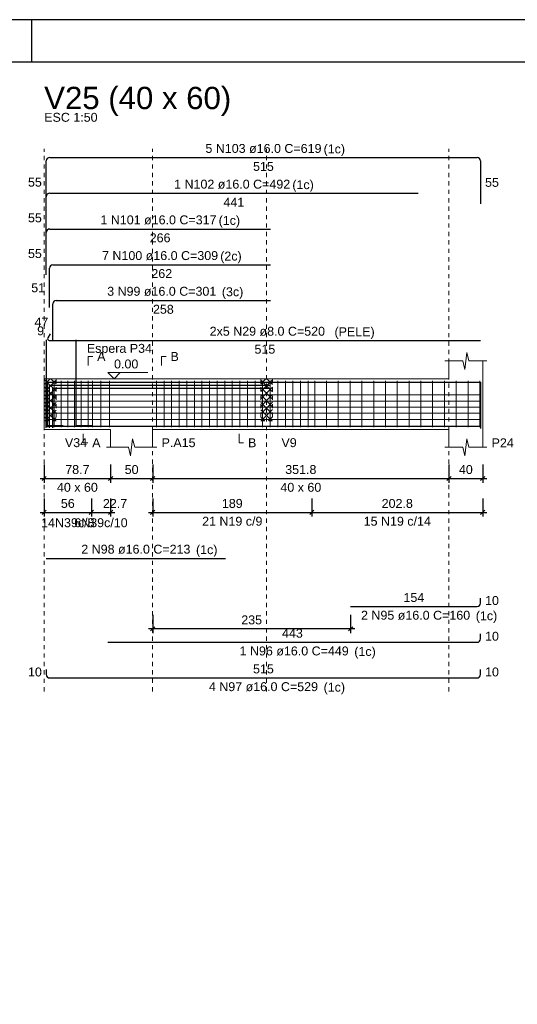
# Model space of a CAD drawing. Header units: millimetres. Extents: x 10 to 1250, y -62 to 528.
# Tile 885 of 909: x 1004 to 1016, y 105 to 128. Entities that reach past the tile are written whole.
import ezdxf

# ---------------------------------------------------------------- set-up
doc = ezdxf.new("R2010")
doc.units = ezdxf.units.MM
doc.header["$LTSCALE"] = 0.05
doc.linetypes.add('DOT', pattern=[6.35, 0, -6.35])
for name, color, linetype, lineweight in [('Descrição da armadura', 7, 'Continuous', 5), ('DT-Arm complementar', 5, 'Continuous', 5), ('DT-Barras na forma', 2, 'Continuous', 30), ('DT-Barras rebatidas', 2, 'Continuous', 30), ('DT-Cotas', 9, 'Continuous', 5), ('DT-Forma', 5, 'Continuous', 5), ('DT-Hachura intersecção vigas', 9, 'Continuous', 5), ('DT-Pontilhado', 9, 'DOT', 5), ('DT-Textos', 7, 'Continuous', 5), ('DT-Título', 3, 'Continuous', 20), ('Textos armaduras', 7, 'Continuous', 5)]:
    doc.layers.add(name, color=color, linetype=linetype, lineweight=lineweight)
doc.layers.add('FOLHA_PADRÃO', color=7, linetype='Continuous')
doc.styles.add('Arial', font='arial.ttf')
doc.styles.get("Standard").update_dxf_attribs({"font": 'arial.ttf'})
doc.dimstyles.new('UM_50.000000', dxfattribs={"dimtxt": 0.18, "dimasz": 0.1, "dimexe": 0.1, "dimexo": 0.2, "dimgap": 0.1, "dimtad": 1, "dimdec": 1, "dimlfac": 50, "dimzin": 0, "dimdsep": 46, "dimtxsty": 'Standard', "dimblk": 'OBLIQUE', "dimcen": 0.09, "dimdle": 0.1, "dimadec": 1, "dimazin": 2, "dimtfac": 1, "dimtdec": 1, "dimtofl": 0, "dimtmove": 0, "dimatfit": 3, "dimldrblk": 'OBLIQUE', "dimfxl": 1, "dimtolj": 1, "dimarcsym": 1})
pattern_1 = [(45, (943.07463, 68.95515), (-0.08838835, 0.08838835), []), (135, (943.07463, 68.95515), (-0.08838835, -0.08838835), [])]

# ---------------------------------------------------------------- blocks, each defined once
blk = doc.blocks.new('A1EST. 1500')
at = {"layer": 'FOLHA_PADRÃO', "color": 1, "linetype": 'Continuous'}
for p, q in [((150.008, 59.4), (0, 59.4)), ((59.5, 59.4), (59.5, 58.4))]:
    blk.add_line(p, q, dxfattribs=at)
at = {"layer": 'FOLHA_PADRÃO', "color": 6, "linetype": 'Continuous'}
blk.add_lwpolyline([(149, 58.4), (149, 1), (1, 1), (1, 58.4), (149, 58.4)], dxfattribs=at)
blk = doc.blocks.new('_Oblique')
at = {"color": 0, "linetype": 'ByBlock', "lineweight": -2}
blk.add_line((-0.5, -0.5), (0.5, 0.5), dxfattribs=at)
blk = doc.blocks.new('*D1371')
at = {"layer": 'Defpoints', "color": 0, "transparency": 16777216}
for p in [(1004.709, 117.578), (1006.284, 117.578), (1006.284, 117.049)]:
    blk.add_point(p, dxfattribs=at)
at = {"layer": 'DT-Cotas', "color": 0, "lineweight": -2, "transparency": 16777216}
for p, q in [((1004.709, 117.378), (1004.709, 116.949)), ((1006.284, 117.378), (1006.284, 116.949)), ((1004.609, 117.049), (1006.384, 117.049))]:
    blk.add_line(p, q, dxfattribs=at)
at = {"layer": 'DT-Cotas', "color": 0, "lineweight": -2, "transparency": 16777216, "xscale": 0.1, "yscale": 0.1, "zscale": 0.1, "rotation": 180}
blk.add_blockref('_Oblique', (1004.709, 117.049), dxfattribs=at)
at = {"layer": 'DT-Cotas', "color": 0, "lineweight": -2, "transparency": 16777216, "xscale": 0.1, "yscale": 0.1, "zscale": 0.1}
blk.add_blockref('_Oblique', (1006.284, 117.049), dxfattribs=at)
at = {"layer": 'DT-Cotas', "transparency": 16777216, "insert": (1005.496, 117.26), "char_height": 0.2118, "attachment_point": 5, "rotation": 0.0057, "style": 'Arial'}
blk.add_mtext('\\A1;78.7', dxfattribs=at)
blk = doc.blocks.new('*D1372')
at = {"layer": 'Defpoints', "color": 0, "transparency": 16777216}
for p in [(1006.284, 117.578), (1007.284, 117.578), (1007.284, 117.049)]:
    blk.add_point(p, dxfattribs=at)
at = {"layer": 'DT-Cotas', "color": 0, "lineweight": -2, "transparency": 16777216}
for p, q in [((1006.284, 117.378), (1006.284, 116.949)), ((1007.284, 117.378), (1007.284, 116.949)), ((1006.184, 117.049), (1007.384, 117.049))]:
    blk.add_line(p, q, dxfattribs=at)
at = {"layer": 'DT-Cotas', "color": 0, "lineweight": -2, "transparency": 16777216, "xscale": 0.1, "yscale": 0.1, "zscale": 0.1, "rotation": 180}
blk.add_blockref('_Oblique', (1006.284, 117.049), dxfattribs=at)
at = {"layer": 'DT-Cotas', "color": 0, "lineweight": -2, "transparency": 16777216, "xscale": 0.1, "yscale": 0.1, "zscale": 0.1}
blk.add_blockref('_Oblique', (1007.284, 117.049), dxfattribs=at)
at = {"layer": 'DT-Cotas', "transparency": 16777216, "insert": (1006.784, 117.26), "char_height": 0.2118, "attachment_point": 5, "rotation": 0.0057, "style": 'Arial'}
blk.add_mtext('\\A1;50', dxfattribs=at)
blk = doc.blocks.new('*D1373')
at = {"layer": 'Defpoints', "color": 0, "transparency": 16777216}
for p in [(1007.284, 117.578), (1014.319, 117.578), (1014.319, 117.049)]:
    blk.add_point(p, dxfattribs=at)
at = {"layer": 'DT-Cotas', "color": 0, "lineweight": -2, "transparency": 16777216}
for p, q in [((1007.284, 117.378), (1007.284, 116.949)), ((1014.319, 117.378), (1014.319, 116.949)), ((1007.184, 117.049), (1014.419, 117.049))]:
    blk.add_line(p, q, dxfattribs=at)
at = {"layer": 'DT-Cotas', "color": 0, "lineweight": -2, "transparency": 16777216, "xscale": 0.1, "yscale": 0.1, "zscale": 0.1, "rotation": 180}
blk.add_blockref('_Oblique', (1007.284, 117.049), dxfattribs=at)
at = {"layer": 'DT-Cotas', "color": 0, "lineweight": -2, "transparency": 16777216, "xscale": 0.1, "yscale": 0.1, "zscale": 0.1}
blk.add_blockref('_Oblique', (1014.319, 117.049), dxfattribs=at)
at = {"layer": 'DT-Cotas', "transparency": 16777216, "insert": (1010.801, 117.26), "char_height": 0.2118, "attachment_point": 5, "rotation": 0.0057, "style": 'Arial'}
blk.add_mtext('\\A1;351.8', dxfattribs=at)
blk = doc.blocks.new('*D1374')
at = {"layer": 'Defpoints', "color": 0, "transparency": 16777216}
for p in [(1014.319, 117.578), (1015.119, 117.578), (1015.119, 117.049)]:
    blk.add_point(p, dxfattribs=at)
at = {"layer": 'DT-Cotas', "color": 0, "lineweight": -2, "transparency": 16777216}
for p, q in [((1014.319, 117.378), (1014.319, 116.949)), ((1015.119, 117.378), (1015.119, 116.949)), ((1014.219, 117.049), (1015.219, 117.049))]:
    blk.add_line(p, q, dxfattribs=at)
at = {"layer": 'DT-Cotas', "color": 0, "lineweight": -2, "transparency": 16777216, "xscale": 0.1, "yscale": 0.1, "zscale": 0.1, "rotation": 180}
blk.add_blockref('_Oblique', (1014.319, 117.049), dxfattribs=at)
at = {"layer": 'DT-Cotas', "color": 0, "lineweight": -2, "transparency": 16777216, "xscale": 0.1, "yscale": 0.1, "zscale": 0.1}
blk.add_blockref('_Oblique', (1015.119, 117.049), dxfattribs=at)
at = {"layer": 'DT-Cotas', "transparency": 16777216, "insert": (1014.719, 117.26), "char_height": 0.2118, "attachment_point": 5, "rotation": 0.0057, "style": 'Arial'}
blk.add_mtext('\\A1;40', dxfattribs=at)
blk = doc.blocks.new('*D1375')
at = {"layer": 'Defpoints', "color": 0, "transparency": 16777216}
for p in [(1004.709, 116.773), (1005.829, 116.773), (1005.829, 116.244)]:
    blk.add_point(p, dxfattribs=at)
at = {"layer": 'DT-Cotas', "color": 0, "lineweight": -2, "transparency": 16777216}
for p, q in [((1004.709, 116.573), (1004.709, 116.144)), ((1005.829, 116.573), (1005.829, 116.144)), ((1004.609, 116.244), (1005.929, 116.244))]:
    blk.add_line(p, q, dxfattribs=at)
at = {"layer": 'DT-Cotas', "color": 0, "lineweight": -2, "transparency": 16777216, "xscale": 0.1, "yscale": 0.1, "zscale": 0.1, "rotation": 180}
blk.add_blockref('_Oblique', (1004.709, 116.244), dxfattribs=at)
at = {"layer": 'DT-Cotas', "color": 0, "lineweight": -2, "transparency": 16777216, "xscale": 0.1, "yscale": 0.1, "zscale": 0.1}
blk.add_blockref('_Oblique', (1005.829, 116.244), dxfattribs=at)
at = {"layer": 'DT-Cotas', "transparency": 16777216, "insert": (1005.269, 116.456), "char_height": 0.2118, "attachment_point": 5, "rotation": 0.0057, "style": 'Arial'}
blk.add_mtext('\\A1;56', dxfattribs=at)
blk = doc.blocks.new('*D1376')
at = {"layer": 'Defpoints', "color": 0, "transparency": 16777216}
for p in [(1005.829, 116.773), (1006.284, 116.773), (1006.284, 116.244)]:
    blk.add_point(p, dxfattribs=at)
at = {"layer": 'DT-Cotas', "color": 0, "lineweight": -2, "transparency": 16777216}
for p, q in [((1005.829, 116.573), (1005.829, 116.144)), ((1006.284, 116.573), (1006.284, 116.144)), ((1005.729, 116.244), (1006.384, 116.244))]:
    blk.add_line(p, q, dxfattribs=at)
at = {"layer": 'DT-Cotas', "color": 0, "lineweight": -2, "transparency": 16777216, "xscale": 0.1, "yscale": 0.1, "zscale": 0.1, "rotation": 180}
blk.add_blockref('_Oblique', (1005.829, 116.244), dxfattribs=at)
at = {"layer": 'DT-Cotas', "color": 0, "lineweight": -2, "transparency": 16777216, "xscale": 0.1, "yscale": 0.1, "zscale": 0.1}
blk.add_blockref('_Oblique', (1006.284, 116.244), dxfattribs=at)
at = {"layer": 'DT-Cotas', "transparency": 16777216, "insert": (1006.39, 116.456), "char_height": 0.2118, "attachment_point": 5, "rotation": 0.0057, "style": 'Arial'}
blk.add_mtext('\\A1;22.7', dxfattribs=at)
blk = doc.blocks.new('*D1377')
at = {"layer": 'Defpoints', "color": 0, "transparency": 16777216}
for p in [(1007.284, 116.773), (1011.064, 116.773), (1011.064, 116.244)]:
    blk.add_point(p, dxfattribs=at)
at = {"layer": 'DT-Cotas', "color": 0, "lineweight": -2, "transparency": 16777216}
for p, q in [((1007.284, 116.573), (1007.284, 116.144)), ((1011.064, 116.573), (1011.064, 116.144)), ((1007.184, 116.244), (1011.164, 116.244))]:
    blk.add_line(p, q, dxfattribs=at)
at = {"layer": 'DT-Cotas', "color": 0, "lineweight": -2, "transparency": 16777216, "xscale": 0.1, "yscale": 0.1, "zscale": 0.1, "rotation": 180}
blk.add_blockref('_Oblique', (1007.284, 116.244), dxfattribs=at)
at = {"layer": 'DT-Cotas', "color": 0, "lineweight": -2, "transparency": 16777216, "xscale": 0.1, "yscale": 0.1, "zscale": 0.1}
blk.add_blockref('_Oblique', (1011.064, 116.244), dxfattribs=at)
at = {"layer": 'DT-Cotas', "transparency": 16777216, "insert": (1009.174, 116.456), "char_height": 0.2118, "attachment_point": 5, "rotation": 0.0057, "style": 'Arial'}
blk.add_mtext('\\A1;189', dxfattribs=at)
blk = doc.blocks.new('*D1378')
at = {"layer": 'Defpoints', "color": 0, "transparency": 16777216}
for p in [(1011.064, 116.773), (1015.119, 116.773), (1015.119, 116.244)]:
    blk.add_point(p, dxfattribs=at)
at = {"layer": 'DT-Cotas', "color": 0, "lineweight": -2, "transparency": 16777216}
for p, q in [((1011.064, 116.573), (1011.064, 116.144)), ((1015.119, 116.573), (1015.119, 116.144)), ((1010.964, 116.244), (1015.219, 116.244))]:
    blk.add_line(p, q, dxfattribs=at)
at = {"layer": 'DT-Cotas', "color": 0, "lineweight": -2, "transparency": 16777216, "xscale": 0.1, "yscale": 0.1, "zscale": 0.1, "rotation": 180}
blk.add_blockref('_Oblique', (1011.064, 116.244), dxfattribs=at)
at = {"layer": 'DT-Cotas', "color": 0, "lineweight": -2, "transparency": 16777216, "xscale": 0.1, "yscale": 0.1, "zscale": 0.1}
blk.add_blockref('_Oblique', (1015.119, 116.244), dxfattribs=at)
at = {"layer": 'DT-Cotas', "transparency": 16777216, "insert": (1013.091, 116.456), "char_height": 0.2118, "attachment_point": 5, "rotation": 0.0057, "style": 'Arial'}
blk.add_mtext('\\A1;202.8', dxfattribs=at)
blk = doc.blocks.new('*D1379')
at = {"layer": 'Defpoints', "color": 0, "transparency": 16777216}
for p in [(1007.284, 114.011), (1011.984, 114.011), (1007.284, 113.482)]:
    blk.add_point(p, dxfattribs=at)
at = {"layer": 'DT-Cotas', "color": 0, "lineweight": -2, "transparency": 16777216}
for p, q in [((1007.284, 113.811), (1007.284, 113.382)), ((1011.984, 113.811), (1011.984, 113.382)), ((1012.084, 113.482), (1007.184, 113.482))]:
    blk.add_line(p, q, dxfattribs=at)
at = {"layer": 'DT-Cotas', "color": 0, "lineweight": -2, "transparency": 16777216, "xscale": 0.1, "yscale": 0.1, "zscale": 0.1, "rotation": 180}
blk.add_blockref('_Oblique', (1007.284, 113.482), dxfattribs=at)
at = {"layer": 'DT-Cotas', "color": 0, "lineweight": -2, "transparency": 16777216, "xscale": 0.1, "yscale": 0.1, "zscale": 0.1}
blk.add_blockref('_Oblique', (1011.984, 113.482), dxfattribs=at)
at = {"layer": 'DT-Cotas', "transparency": 16777216, "insert": (1009.634, 113.693), "char_height": 0.2118, "attachment_point": 5, "rotation": 0.0057, "style": 'Arial'}
blk.add_mtext('\\A1;235', dxfattribs=at)

msp = doc.modelspace()

# ---------------------------------------------------------------- hatches: boundary and pattern name
at = {"layer": 'DT-Hachura intersecção vigas', "linetype": 'Continuous'}
h = msp.add_hatch(dxfattribs=at)
h.set_pattern_fill('ANSI37', color=256, style=0)
h.set_pattern_definition(pattern_1)
h.paths.add_polyline_path([(1004.709, 118.4135), (1004.989, 118.4135), (1004.989, 119.4135), (1004.709, 119.4135), (1004.709, 118.4135)])
h = msp.add_hatch(dxfattribs=at)
h.set_pattern_fill('ANSI37', color=256, style=0)
h.set_pattern_definition(pattern_1)
h.paths.add_polyline_path([(1009.849, 118.4135), (1010.129, 118.4135), (1010.129, 119.4135), (1009.849, 119.4135), (1009.849, 118.4135)])

# ---------------------------------------------------------------- linework, layer by layer
at = {"layer": 'DT-Arm complementar'}
for p, q in [((1004.789, 118.2635), (1004.789, 119.3635)), ((1004.949, 118.2635), (1004.949, 119.3635)), ((1005.109, 118.2635), (1005.109, 119.3635)), ((1005.269, 118.2635), (1005.269, 119.3635)), ((1005.429, 118.2635), (1005.429, 119.3635)), ((1005.589, 118.2635), (1005.589, 119.3635)), ((1005.749, 118.2635), (1005.749, 119.3635)), ((1005.8563, 118.2635), (1005.8563, 119.3635)), ((1006.0563, 118.2635), (1006.0563, 119.3635)), ((1006.2563, 118.2635), (1006.2563, 119.3635)), ((1007.3736, 118.2635), (1007.3736, 119.3635)), ((1007.5536, 118.2635), (1007.5536, 119.3635)), ((1007.7336, 118.2635), (1007.7336, 119.3635)), ((1007.9136, 118.2635), (1007.9136, 119.3635)), ((1008.0936, 118.2635), (1008.0936, 119.3635)), ((1008.2736, 118.2635), (1008.2736, 119.3635)), ((1008.4536, 118.2635), (1008.4536, 119.3635)), ((1008.6336, 118.2635), (1008.6336, 119.3635)), ((1008.8136, 118.2635), (1008.8136, 119.3635)), ((1008.9936, 118.2635), (1008.9936, 119.3635)), ((1009.1736, 118.2635), (1009.1736, 119.3635)), ((1009.3536, 118.2635), (1009.3536, 119.3635)), ((1009.5336, 118.2635), (1009.5336, 119.3635)), ((1009.7136, 118.2635), (1009.7136, 119.3635)), ((1009.8936, 118.2635), (1009.8936, 119.3635)), ((1010.0736, 118.2635), (1010.0736, 119.3635)), ((1010.2536, 118.2635), (1010.2536, 119.3635)), ((1010.4336, 118.2635), (1010.4336, 119.3635)), ((1010.6136, 118.2635), (1010.6136, 119.3635)), ((1010.7936, 118.2635), (1010.7936, 119.3635)), ((1010.9736, 118.2635), (1010.9736, 119.3635)), ((1011.1313, 118.2635), (1011.1313, 119.3635)), ((1011.4113, 118.2635), (1011.4113, 119.3635)), ((1011.6913, 118.2635), (1011.6913, 119.3635)), ((1011.9713, 118.2635), (1011.9713, 119.3635)), ((1012.2513, 118.2635), (1012.2513, 119.3635)), ((1012.5313, 118.2635), (1012.5313, 119.3635)), ((1012.8113, 118.2635), (1012.8113, 119.3635)), ((1013.0913, 118.2635), (1013.0913, 119.3635)), ((1013.3713, 118.2635), (1013.3713, 119.3635)), ((1013.6513, 118.2635), (1013.6513, 119.3635)), ((1013.9313, 118.2635), (1013.9313, 119.3635)), ((1014.2113, 118.2635), (1014.2113, 119.3635)), ((1014.4913, 118.2635), (1014.4913, 119.3635)), ((1014.7713, 118.2635), (1014.7713, 119.3635)), ((1015.0513, 118.2635), (1015.0513, 119.3635)), ((1004.759, 119.0322), (1015.069, 119.0322)), ((1004.759, 118.8868), (1015.069, 118.8868)), ((1004.759, 118.7415), (1015.069, 118.7415)), ((1004.759, 118.5962), (1015.069, 118.5962)), ((1004.759, 118.4508), (1015.069, 118.4508))]:
    msp.add_line(p, q, dxfattribs=at)
at = {"layer": 'DT-Barras na forma'}
for points in [[(1004.759, 120.3384), (1004.759, 118.3045), (1005.159, 118.3045)], [(1005.459, 120.3384), (1005.459, 118.3045), (1005.859, 118.3045)], [(1004.759, 118.2475), (1004.759, 119.3375), (1010.0836, 119.3375)], [(1004.759, 118.2475), (1004.759, 119.3375), (1013.5836, 119.3375)], [(1004.759, 118.2475), (1004.759, 119.3375), (1015.069, 119.3375), (1015.069, 118.2375)], [(1004.8366, 118.2475), (1004.8366, 119.2655), (1010.0836, 119.2655)], [(1004.9142, 118.2475), (1004.9142, 119.1935), (1010.0836, 119.1935)], [(1004.759, 118.4895), (1004.759, 118.2895), (1015.069, 118.2895), (1015.069, 118.4895)], [(1006.2162, 118.2895), (1015.069, 118.2895), (1015.069, 118.4895)], [(1011.9836, 118.2895), (1015.069, 118.2895), (1015.069, 118.4895)], [(1004.759, 118.2895), (1009.0105, 118.2895)]]:
    msp.add_lwpolyline(points, dxfattribs=at)
at = {"layer": 'DT-Barras rebatidas'}
for p, q in [((1004.759, 123.5708), (1004.759, 124.5808)), ((1004.839, 124.6608), (1014.989, 124.6608)), ((1015.069, 124.5808), (1015.069, 123.5608)), ((1004.839, 123.8136), (1013.5836, 123.8136)), ((1004.759, 122.7236), (1004.759, 123.7336)), ((1004.759, 121.8764), (1004.759, 122.8864)), ((1004.839, 122.9664), (1010.0836, 122.9664)), ((1004.8366, 121.1012), (1004.8366, 122.0392)), ((1004.9166, 122.1192), (1010.0836, 122.1192)), ((1004.9942, 121.272), (1010.0836, 121.272)), ((1004.9142, 120.326), (1004.9142, 121.192)), ((1004.851, 120.4836), (1004.7936, 120.3843)), ((1004.8283, 120.3243), (1015.069, 120.3243)), ((1004.759, 115.1549), (1009.0105, 115.1549)), ((1011.9836, 114.0112), (1014.989, 114.0112)), ((1015.069, 114.0912), (1015.069, 114.2112)), ((1015.069, 113.244), (1015.069, 113.364)), ((1006.2162, 113.164), (1014.989, 113.164)), ((1004.759, 112.5168), (1004.759, 112.3968)), ((1015.069, 112.3968), (1015.069, 112.5168)), ((1004.839, 112.3168), (1014.989, 112.3168))]:
    msp.add_line(p, q, dxfattribs=at)
for centre, radius, start, end in [((1004.839, 124.5808), 0.08, 90, 180), ((1014.989, 124.5808), 0.08, 0, 90), ((1004.839, 123.7336), 0.08, 90, 180), ((1004.839, 122.8864), 0.08, 90, 180), ((1004.9166, 122.0392), 0.08, 90, 180), ((1004.9942, 121.192), 0.08, 90, 180), ((1004.8283, 120.3643), 0.04, 150, 270), ((1014.989, 114.0912), 0.08, 270, 0), ((1014.989, 113.244), 0.08, 270, 0), ((1004.839, 112.3968), 0.08, 180, 270), ((1014.989, 112.3968), 0.08, 270, 0)]:
    msp.add_arc(centre, radius, start, end, dxfattribs=at)
at = {"layer": 'DT-Forma'}
for p, q in [((1014.219, 119.8371), (1014.644, 119.8371)), ((1014.319, 119.4135), (1014.319, 119.8371)), ((1014.644, 119.8371), (1014.694, 119.6371)), ((1014.694, 119.6371), (1014.744, 120.0371)), ((1014.744, 120.0371), (1014.794, 119.8371)), ((1014.794, 119.8371), (1015.219, 119.8371)), ((1015.119, 119.8371), (1015.119, 119.4135)), ((1004.709, 119.4135), (1004.989, 119.4135)), ((1004.989, 119.4135), (1006.2836, 119.4135)), ((1006.2836, 119.4135), (1007.2836, 119.4135)), ((1007.2836, 119.4135), (1009.849, 119.4135)), ((1009.849, 119.4135), (1010.129, 119.4135)), ((1010.129, 119.4135), (1014.319, 119.4135)), ((1004.709, 118.2135), (1004.989, 118.2135)), ((1004.989, 118.2135), (1006.2836, 118.2135)), ((1006.2836, 118.2135), (1006.2836, 117.7899)), ((1007.2836, 117.7899), (1007.2836, 118.2135)), ((1007.2836, 118.2135), (1009.849, 118.2135)), ((1009.849, 118.2135), (1010.129, 118.2135)), ((1010.129, 118.2135), (1014.319, 118.2135)), ((1014.319, 118.2135), (1014.319, 117.7899)), ((1015.119, 117.7899), (1015.119, 118.2135)), ((1006.7586, 117.5899), (1006.8086, 117.9899)), ((1006.8086, 117.9899), (1006.8586, 117.7899)), ((1014.694, 117.5899), (1014.744, 117.9899)), ((1014.744, 117.9899), (1014.794, 117.7899)), ((1006.1836, 117.7899), (1006.7086, 117.7899)), ((1006.7086, 117.7899), (1006.7586, 117.5899)), ((1006.8586, 117.7899), (1007.3836, 117.7899)), ((1014.219, 117.7899), (1014.644, 117.7899)), ((1014.644, 117.7899), (1014.694, 117.5899)), ((1014.794, 117.7899), (1015.219, 117.7899))]:
    msp.add_line(p, q, dxfattribs=at)
at = {"layer": 'DT-Forma', "linetype": 'Continuous'}
for p, q in [((1004.709, 118.2135), (1004.709, 119.4135)), ((1015.119, 119.4135), (1015.119, 118.2135))]:
    msp.add_line(p, q, dxfattribs=at)
at = {"layer": 'DT-Pontilhado', "ltscale": 0.2}
for p, q in [((1004.709, 111.9991), (1004.709, 124.8726)), ((1007.2836, 111.9991), (1007.2836, 124.8726)), ((1009.989, 111.9991), (1009.989, 124.8726)), ((1014.319, 111.9991), (1014.319, 124.8726)), ((1004.989, 119.4135), (1004.989, 118.4135)), ((1009.849, 119.4135), (1009.849, 118.4135)), ((1010.129, 119.4135), (1010.129, 118.4135)), ((1004.709, 118.4135), (1004.989, 118.4135)), ((1009.849, 118.4135), (1010.129, 118.4135))]:
    msp.add_line(p, q, dxfattribs=at)
at = {"layer": 'DT-Textos'}
for points in [[(1005.7541, 119.7312), (1005.7541, 119.943), (1005.86, 119.943)], [(1007.4954, 119.7312), (1007.4954, 119.943), (1007.6013, 119.943)], [(1006.5157, 119.5618), (1006.3675, 119.4135), (1006.2192, 119.5618), (1007.1723, 119.5618)], [(1005.6363, 118.1076), (1005.6363, 117.8958), (1005.7422, 117.8958)], [(1009.3359, 118.1076), (1009.3359, 117.8958), (1009.4418, 117.8958)]]:
    msp.add_lwpolyline(points, dxfattribs=at)

# ---------------------------------------------------------------- block references
msp.add_blockref('A1EST. 1500', (944.9101, 68.5322))

# ---------------------------------------------------------------- texts
at = {"layer": 'Descrição da armadura', "linetype": 'Continuous', "char_height": 0.2118, "attachment_point": 8, "line_spacing_factor": 0.798, "style": 'Arial'}
for s, insert, width in [('5 N103 ø16.0 C=619', (1009.914, 124.7667), 5.524605), ('1 N102 ø16.0 C=492', (1009.1713, 123.9195), 5.524605), ('1 N101 ø16.0 C=317', (1007.4213, 123.0723), 5.524605), ('7 N100 ø16.0 C=309', (1007.4601, 122.2251), 5.524605), ('3 N99 ø16.0 C=301', (1007.4989, 121.3779), 5.194653), ('2x5 N29 ø8.0 C=520', (1010.006, 120.4302), 5.491291), ('14N39c/8', (1005.269, 115.8908), 2.539679), ('6N39c/10', (1006.0563, 115.8908), 2.539679), ('21 N19 c/9', (1009.1736, 115.9261), 2.869342), ('15 N19 c/14', (1013.0913, 115.9261), 3.199294), ('2 N98 ø16.0 C=213', (1006.8848, 115.2608), 5.194653), ('2 N95 ø16.0 C=160', (1013.5263, 113.6935), 5.194653), ('1 N96 ø16.0 C=449', (1010.6426, 112.8463), 5.194653), ('4 N97 ø16.0 C=529', (1009.914, 111.9991), 5.194653)]:
    msp.add_mtext(s, dxfattribs=dict(at, insert=insert, width=width))
at = {"layer": 'DT-Textos', "char_height": 0.2118, "line_spacing_factor": 0.798, "style": 'Arial'}
for s, insert, width, attachment_point in [('ESC 1:50', (1004.709, 125.508), 2.57285, 7), ('(1c)', (1011.3416, 124.6972), 1.035186, 7), ('(1c)', (1010.5996, 123.8492), 1.035186, 7), ('(1c)', (1008.8496, 123.0022), 1.035186, 7), ('(2c)', (1008.8876, 122.1552), 1.035186, 7), ('(3c)', (1008.9266, 121.3082), 1.035186, 7), ('Espera P34', (1005.7206, 119.9662), 3.141073, 7), ('A', (1005.9659, 119.8371), 0.400926, 7), ('B', (1007.7072, 119.8371), 0.400926, 7), ('0.00', (1006.3675, 119.6571), 1.169904, 7), ('V34', (1005.2008, 117.7899), 1.069526, 7), ('A', (1005.8481, 117.7899), 0.400926, 7), ('P.A15', (1007.4954, 117.7899), 1.637455, 7), ('B', (1009.5477, 117.7899), 0.400926, 7), ('V9', (1010.3408, 117.7899), 0.735226, 7), ('P24', (1015.3308, 117.7899), 1.069526, 7), ('40 x 60', (1005.4963, 116.7309), 1.971756, 8), ('40 x 60', (1010.8013, 116.7309), 1.971756, 8), ('(1c)', (1008.3126, 115.1912), 1.035186, 7), ('(1c)', (1014.9546, 113.6232), 1.035186, 7), ('(1c)', (1012.0706, 112.7762), 1.035186, 7), ('(1c)', (1011.3416, 111.9292), 1.035186, 7)]:
    msp.add_mtext(s, dxfattribs=dict(at, insert=insert, width=width, attachment_point=attachment_point))
at = {"layer": 'DT-Textos', "linetype": 'Continuous', "insert": (1011.6006, 120.3602), "char_height": 0.2118, "width": 1.937416, "attachment_point": 7, "line_spacing_factor": 0.798, "style": 'Arial'}
msp.add_mtext('(PELE)', dxfattribs=at)
at = {"layer": 'DT-Título', "insert": (1004.7086, 125.6512), "char_height": 0.5295, "width": 8.420122, "attachment_point": 7, "line_spacing_factor": 0.798, "style": 'Arial'}
msp.add_mtext('V25 (40 x 60)', dxfattribs=at)
at = {"layer": 'Textos armaduras', "linetype": 'Continuous', "char_height": 0.2118, "attachment_point": 7, "line_spacing_factor": 0.798, "style": 'Arial'}
for s, insert, width in [('515', (1009.6665, 124.3431), 0.989858), ('55', (1004.3232, 123.9699), 0.659905), ('55', (1015.1749, 123.9649), 0.659905), ('441', (1008.9638, 123.4959), 0.989858), ('55', (1004.3232, 123.1227), 0.659905), ('266', (1007.2138, 122.6487), 0.989858), ('55', (1004.3232, 122.2755), 0.659905), ('262', (1007.2526, 121.8015), 0.989858), ('51', (1004.4008, 121.4643), 0.659905), ('258', (1007.2914, 120.9543), 0.989858), ('47', (1004.4784, 120.6531), 0.659905), ('9', (1004.5404, 120.4432), 0.329953), ('515', (1009.7012, 120.0066), 0.989858), ('154', (1013.2388, 114.1171), 0.989858), ('10', (1015.1749, 114.0453), 0.659905), ('443', (1010.3551, 113.2699), 0.989858), ('10', (1015.1749, 113.1981), 0.659905), ('10', (1004.3232, 112.3509), 0.659905), ('515', (1009.6665, 112.4227), 0.989858), ('10', (1015.1749, 112.3509), 0.659905)]:
    msp.add_mtext(s, dxfattribs=dict(at, insert=insert, width=width))

# ---------------------------------------------------------------- dimensions: what is measured, and where the dimension line sits
at = {"layer": 'DT-Cotas'}
for base, p1, p2, picture, middle in [((1006.2836, 117.0486), (1004.709, 117.5781), (1006.2836, 117.5781), '*D1371', (1005.4963, 117.2604)), ((1007.2836, 117.0486), (1006.2836, 117.5781), (1007.2836, 117.5781), '*D1372', (1006.7836, 117.2604)), ((1014.319, 117.0486), (1007.2836, 117.5781), (1014.319, 117.5781), '*D1373', (1010.8013, 117.2604)), ((1015.119, 117.0486), (1014.319, 117.5781), (1015.119, 117.5781), '*D1374', (1014.719, 117.2604)), ((1005.829, 116.2438), (1004.709, 116.7733), (1005.829, 116.7733), '*D1375', (1005.269, 116.4556)), ((1006.2836, 116.2438), (1005.829, 116.7733), (1006.2836, 116.7733), '*D1376', (1006.3895, 116.4556)), ((1011.0636, 116.2438), (1007.2836, 116.7733), (1011.0636, 116.7733), '*D1377', (1009.1736, 116.4556)), ((1015.119, 116.2438), (1011.0636, 116.7733), (1015.119, 116.7733), '*D1378', (1013.0913, 116.4556)), ((1007.2836, 113.4817), (1011.9836, 114.0112), (1007.2836, 114.0112), '*D1379', (1009.6336, 113.6935))]:
    dim = msp.add_linear_dim(base=base, p1=p1, p2=p2, dimstyle='UM_50.000000', override={"dimtxt": 0.2118, "dimasz": 0.1, "dimexe": 0.1, "dimexo": 0.2, "dimtad": 1, "dimtih": 0, "dimtoh": 0, "dimdec": 1, "dimlfac": 50, "dimzin": 8, "dimtxsty": 'Arial', "dimblk": 'Oblique', "dimblk1": 'Oblique', "dimblk2": 'Oblique', "dimsah": 1, "dimdle": 0.1, "dimse1": 0, "dimse2": 0, "dimclrt": 256, "dimadec": 1, "dimazin": 3, "dimtmove": 2, "dimldrblk": 'Oblique'}, dxfattribs=at)
    dim.commit()
    dim.dimension.update_dxf_attribs({"geometry": picture, "text_midpoint": middle, "dimtype": 160, "text_rotation": 0.00573})

doc.saveas('drawing.dxf')
